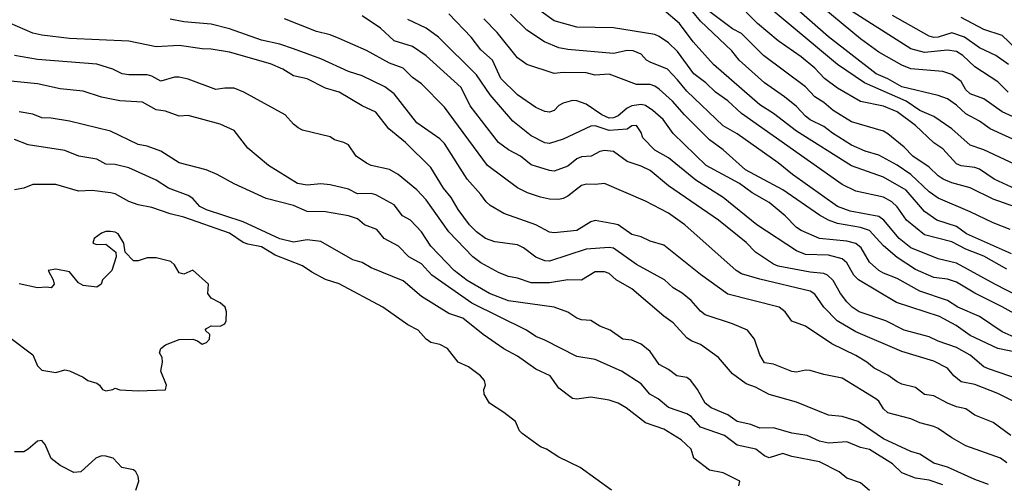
# Model space of a CAD drawing. Header units: metres. Extents: x -51132 to -49532, y -231222 to -229437.
# Tile 304 of 334: x -49858 to -49750, y -229974 to -229923. Entities that reach past the tile are written whole.
import ezdxf

# ---------------------------------------------------------------- set-up
doc = ezdxf.new("R2010")
doc.units = ezdxf.units.M
doc.layers.add('CONTOUR_INDEX', color=1, linetype='Continuous')
doc.layers.add('CONTOUR_INTER', color=3, linetype='Continuous')

msp = doc.modelspace()

# ---------------------------------------------------------------- linework, layer by layer
at = {"layer": 'CONTOUR_INDEX'}
for points, elevation in [([(-49749.45, -229931.26), (-49750.58, -229930.14), (-49753.08, -229928.51), (-49754.4, -229927.26), (-49755.08, -229926.81), (-49756.08, -229926.66), (-49758.58, -229926.95), (-49760.08, -229926.54), (-49767.58, -229921.76)], 45), ([(-49748.08, -229944.02), (-49751.08, -229942.96), (-49753.58, -229941.72), (-49755.58, -229941.19), (-49756.56, -229940.76), (-49757.08, -229940.42), (-49758.08, -229939.45), (-49759.86, -229938.26), (-49760.81, -229937.26), (-49762.58, -229935.83), (-49763.08, -229935.51), (-49766.58, -229934.5), (-49768.58, -229933.26), (-49769.58, -229932.38), (-49770.58, -229931.76), (-49771.58, -229930.67), (-49776.2, -229927.26), (-49778.58, -229924.87), (-49779.58, -229924.36), (-49782.34, -229922.26)], 40), ([(-49749.14, -229968.76), (-49751.08, -229967.37), (-49753.08, -229966.54), (-49754.08, -229965.87), (-49755.08, -229965.65), (-49756.08, -229965.26), (-49757.58, -229964.44), (-49758.58, -229964.29), (-49759.58, -229963.52), (-49761.08, -229963.17), (-49761.58, -229962.93), (-49762.58, -229962.18), (-49764.08, -229961.42), (-49764.89, -229960.76), (-49766.08, -229960.03), (-49768.72, -229958.76), (-49771.58, -229956.84), (-49773.08, -229956.28), (-49773.82, -229955.26), (-49774.47, -229954.76), (-49780.08, -229953.32), (-49783.08, -229951.2), (-49787.08, -229948), (-49788.58, -229947.53), (-49789.58, -229947.06), (-49790.58, -229946.82), (-49792.08, -229945.77), (-49792.58, -229945.64), (-49794.58, -229945.29), (-49795.08, -229945.45), (-49796.58, -229946.39), (-49799.08, -229946.62), (-49799.58, -229946.56), (-49801.08, -229945.75), (-49804.58, -229944.54), (-49806.08, -229943.66), (-49806.53, -229943.26), (-49807.08, -229942.46), (-49808.59, -229940.76), (-49811.08, -229936.86), (-49811.58, -229936.37), (-49814.08, -229934.63), (-49816.58, -229931.43), (-49817.58, -229930.69), (-49820.08, -229929.48), (-49821.58, -229928.99), (-49824.58, -229927.64), (-49827.58, -229926.52), (-49829.08, -229926.01), (-49831.08, -229925.59), (-49834.58, -229924.36), (-49836.58, -229923.82), (-49839.58, -229923.58), (-49841.08, -229923.29)], 30), ([(-49745.08, -229957.47), (-49750.08, -229954.72), (-49753.08, -229953.24), (-49755.08, -229952.04), (-49756.08, -229951.69), (-49757.58, -229951.51), (-49759.58, -229950.65), (-49761.58, -229949.32), (-49763.08, -229948.07), (-49764.58, -229946.39), (-49765.58, -229946.06), (-49768.08, -229945.62), (-49769.08, -229945.25), (-49770.08, -229944.69), (-49774.08, -229941.92), (-49778.14, -229939.76), (-49780.58, -229937.57), (-49782.08, -229936.48), (-49784.82, -229933.76), (-49786.14, -229932.26), (-49787.58, -229930.92), (-49788.08, -229930.61), (-49788.58, -229930.43), (-49790.08, -229930.42), (-49793.08, -229929.29), (-49794.58, -229929.4), (-49795.58, -229929.15), (-49798.08, -229929.12), (-49799.08, -229929.23), (-49802.08, -229928.23), (-49803.08, -229927.5), (-49805.32, -229924.76), (-49806.78, -229923.26)], 35), ([(-49778.9, -229974.26), (-49778.76, -229973.76), (-49780.58, -229972.87), (-49782.08, -229972.58), (-49783.79, -229971.26), (-49784.1, -229970.26), (-49785.19, -229969.26), (-49787.08, -229968.1), (-49789.08, -229967.41), (-49791.22, -229965.76), (-49792.08, -229965.25), (-49793.08, -229964.93), (-49795.08, -229964.6), (-49796.58, -229964.79), (-49797.08, -229964.74), (-49798.58, -229963.6), (-49799.53, -229962.26), (-49801.08, -229961.54), (-49803.08, -229960.1), (-49804.58, -229959.31), (-49806.85, -229957.76), (-49809.08, -229955.94), (-49810.58, -229955.43), (-49813.58, -229953.6), (-49815.58, -229951.89), (-49819.08, -229950.47), (-49820.08, -229949.89), (-49821.08, -229949.58), (-49824.58, -229947.57), (-49826.08, -229947.4), (-49827.58, -229947.64), (-49829.08, -229947.29), (-49833.08, -229945.42), (-49837.08, -229944.12), (-49837.82, -229943.76), (-49838.58, -229942.9), (-49839.08, -229942.54), (-49841.24, -229941.76), (-49842.58, -229940.87), (-49845.58, -229939.53), (-49847.08, -229939.17), (-49848.08, -229939.13), (-49849.08, -229938.57), (-49851.06, -229938.26), (-49852.58, -229937.63), (-49856.58, -229937.02), (-49858.08, -229936.43)], 25)]:
    msp.add_lwpolyline(points, dxfattribs=dict(at, elevation=elevation))
at = {"layer": 'CONTOUR_INTER'}
for points, elevation in [([(-49749.58, -229950.59), (-49752.08, -229949.2), (-49754.08, -229948.42), (-49755.58, -229947.63), (-49758.58, -229946.84), (-49760.55, -229945.26), (-49761.58, -229943.8), (-49762.14, -229943.26), (-49763.08, -229942.75), (-49766.08, -229942.08), (-49767.58, -229941.37), (-49778.58, -229933.6), (-49780.08, -229932.22), (-49781.45, -229931.26), (-49782.48, -229930.26), (-49783.8, -229929.26), (-49785.58, -229926.81), (-49786.58, -229925.87), (-49787.58, -229925.18), (-49788.08, -229924.97), (-49792.58, -229924.22), (-49796.58, -229924.16), (-49799.08, -229923.47), (-49803.58, -229920.19)], 37), ([(-49749.23, -229946.26), (-49751.08, -229945.56), (-49753.58, -229944.33), (-49757.08, -229942.84), (-49758.08, -229942.16), (-49760.08, -229940.27), (-49761.58, -229939.24), (-49763.58, -229938.16), (-49765.08, -229937.71), (-49766.58, -229937.04), (-49768.63, -229935.76), (-49769.58, -229935.02), (-49771.08, -229934.28), (-49771.58, -229933.9), (-49772.58, -229932.84), (-49773.88, -229931.76), (-49776.08, -229930.23), (-49778.84, -229927.76), (-49779.66, -229926.76), (-49783.08, -229923.52), (-49785.58, -229920.4)], 39), ([(-49747.58, -229939.67), (-49752.08, -229937.58), (-49753.58, -229937.06), (-49755.58, -229935.26), (-49757.58, -229933.91), (-49759.08, -229933.27), (-49760.58, -229932.26), (-49765.13, -229930.26), (-49768.08, -229928.25), (-49777.58, -229920.29)], 42), ([(-49745.08, -229938.15), (-49751.41, -229935.26), (-49752.58, -229934.43), (-49754.08, -229933.65), (-49755.08, -229932.67), (-49756.08, -229932.01), (-49757.08, -229931.63), (-49761.08, -229930.68), (-49762.58, -229929.81), (-49763.87, -229929.26), (-49769.08, -229925.22), (-49774.69, -229920.26)], 43), ([(-49743.81, -229936.26), (-49750.08, -229933.4), (-49752.08, -229932), (-49753.58, -229931.45), (-49754.08, -229931.01), (-49754.58, -229930.1), (-49755.58, -229929.32), (-49756.58, -229929.02), (-49760.08, -229928.71), (-49761.08, -229928.31), (-49763.58, -229926.91), (-49765.58, -229925.45), (-49769.58, -229922.14)], 44), ([(-49748.08, -229962.71), (-49751.58, -229961.5), (-49752.08, -229961.26), (-49753.58, -229960), (-49755.08, -229959.16), (-49757.08, -229958.48), (-49758.08, -229958), (-49760.8, -229957.26), (-49762.82, -229956.26), (-49765.72, -229955.26), (-49766.49, -229954.76), (-49767.08, -229954.18), (-49767.78, -229953.26), (-49768.58, -229951.83), (-49769.2, -229951.26), (-49769.58, -229951.09), (-49771.08, -229950.92), (-49774.58, -229950.26), (-49775.08, -229950.04), (-49777.07, -229948.76), (-49778.08, -229947.7), (-49781.1, -229945.26), (-49786.58, -229941.5), (-49788.58, -229939.83), (-49789.58, -229939.34), (-49791.08, -229938.85), (-49792.58, -229937.76), (-49793.58, -229937.65), (-49794.08, -229937.76), (-49795.04, -229938.26), (-49796.08, -229938.34), (-49796.58, -229938.55), (-49797.58, -229939.36), (-49799.08, -229939.88), (-49799.58, -229939.83), (-49801.58, -229939.2), (-49802.75, -229938.26), (-49804.08, -229937.58), (-49805.18, -229936.76), (-49808.25, -229932.76), (-49809.23, -229930.76), (-49813.08, -229927.28), (-49814.58, -229926.29), (-49816.58, -229925.67), (-49818.08, -229924.28), (-49820.08, -229922.92)], 32), ([(-49747.13, -229958.76), (-49750.08, -229957.44), (-49752.58, -229955.79), (-49754.93, -229954.76), (-49756.08, -229954.03), (-49759.08, -229953), (-49761.58, -229951.63), (-49763.08, -229951.03), (-49763.58, -229950.74), (-49764.58, -229949.84), (-49765.51, -229948.26), (-49766.08, -229947.79), (-49767.08, -229947.55), (-49770.05, -229947.26), (-49772.08, -229946.37), (-49772.58, -229946.06), (-49773.82, -229944.76), (-49775.58, -229943.32), (-49777.42, -229942.26), (-49778.81, -229941.26), (-49782.44, -229939.26), (-49786.08, -229935.8), (-49787.15, -229934.26), (-49788.28, -229933.26), (-49789.08, -229932.74), (-49789.58, -229932.6), (-49790.58, -229932.76), (-49791.08, -229933.02), (-49792.08, -229933.86), (-49792.58, -229934.08), (-49793.08, -229934.09), (-49793.85, -229933.76), (-49795.58, -229932.57), (-49796.58, -229932.21), (-49797.08, -229932.18), (-49798.08, -229932.45), (-49798.58, -229932.73), (-49799.08, -229933.27), (-49799.58, -229933.44), (-49800.08, -229933.38), (-49801.08, -229932.95), (-49803.08, -229931.55), (-49804.92, -229929.76), (-49805.83, -229927.76), (-49807.08, -229926.65), (-49808.15, -229925.26), (-49810.58, -229922.71)], 34), ([(-49744, -229955.76), (-49750.91, -229952.26), (-49755.08, -229949.95), (-49757.08, -229949.47), (-49760.08, -229948.29), (-49761.37, -229947.26), (-49763.04, -229945.26), (-49763.58, -229944.85), (-49766.72, -229944.26), (-49768.08, -229943.75), (-49773, -229940.26), (-49774.58, -229938.98), (-49779.08, -229935.82), (-49780.58, -229934.94), (-49784.58, -229931.16), (-49785.58, -229929.91), (-49786.7, -229928.76), (-49788.58, -229927.99), (-49788.99, -229927.76), (-49789.58, -229927.13), (-49790.45, -229926.76), (-49791.08, -229926.72), (-49792.58, -229927.04), (-49797.58, -229926.61), (-49798.58, -229926.41), (-49800.14, -229925.76), (-49802.08, -229924.48), (-49803.84, -229922.76)], 36), ([(-49749.08, -229948.93), (-49754, -229946.76), (-49755.08, -229945.94), (-49757.23, -229945.26), (-49758.58, -229944.29), (-49760.58, -229941.98), (-49763.08, -229940.55), (-49766.58, -229939.33), (-49772.58, -229935.53), (-49775.08, -229933.6), (-49776.58, -229932.65), (-49781.64, -229928.26), (-49783.87, -229925.76), (-49785.38, -229923.76), (-49787.08, -229922.32)], 38), ([(-49748.58, -229941.88), (-49750.98, -229940.76), (-49752.58, -229939.69), (-49753.08, -229939.5), (-49754.58, -229939.3), (-49755.08, -229939.09), (-49756.58, -229937.46), (-49757.58, -229936.8), (-49759.58, -229934.89), (-49761.58, -229933.41), (-49763.08, -229932.78), (-49765.58, -229932.27), (-49768.08, -229930.82), (-49769.52, -229929.76), (-49770.58, -229928.64), (-49772.08, -229927.41), (-49774.58, -229925.64), (-49776.85, -229923.76), (-49778.08, -229922.51)], 41), ([(-49749.39, -229928.26), (-49750.77, -229927.26), (-49752.58, -229926.42), (-49754.2, -229925.26), (-49755.58, -229924.78), (-49757.08, -229925.25), (-49757.58, -229925.3), (-49758.08, -229925.16), (-49762.08, -229922.89)], 46), ([(-49748.58, -229926.51), (-49750.08, -229925.09), (-49752.08, -229924.42), (-49754.58, -229923.12)], 47), ([(-49749.59, -229971.76), (-49750.29, -229971.26), (-49754.08, -229969.89), (-49755.58, -229969.05), (-49757.08, -229968.01), (-49757.58, -229967.81), (-49759.08, -229967.39), (-49760.08, -229966.94), (-49762.58, -229966.31), (-49763.08, -229965.88), (-49763.58, -229965.03), (-49763.9, -229964.76), (-49767.58, -229962.53), (-49769.58, -229962.13), (-49771.08, -229961.66), (-49771.58, -229961.64), (-49772.58, -229961.86), (-49773.08, -229961.77), (-49775.08, -229960.98), (-49776.08, -229960.82), (-49776.58, -229959.97), (-49777.16, -229958.26), (-49777.95, -229957.26), (-49779.58, -229956.57), (-49782.58, -229955.6), (-49783.08, -229955.19), (-49784.08, -229954.01), (-49785.08, -229953.22), (-49786.08, -229952.63), (-49787, -229951.76), (-49790.08, -229950.08), (-49792.58, -229948.32), (-49793.08, -229948.22), (-49795.58, -229948.41), (-49799.58, -229949.72), (-49800.08, -229949.68), (-49801.08, -229949.29), (-49802.43, -229948.26), (-49803.08, -229947.96), (-49805.58, -229947.62), (-49806.58, -229947.27), (-49807.58, -229946.52), (-49808.33, -229945.76), (-49809.58, -229944.1), (-49810.33, -229942.76), (-49811.19, -229941.76), (-49812.58, -229939.51), (-49815.33, -229936.76), (-49817.17, -229935.26), (-49818.58, -229933.46), (-49820.06, -229932.76), (-49822.58, -229931.26), (-49824.08, -229930.82), (-49826.08, -229929.8), (-49827.58, -229929.47), (-49828.74, -229928.76), (-49830.08, -229928.18), (-49834.58, -229926.89), (-49836.58, -229926.56), (-49837.58, -229926.53), (-49840.08, -229926.17), (-49842.58, -229926.32), (-49845.58, -229925.69), (-49852.08, -229925.4), (-49855.08, -229925.05), (-49856.08, -229924.83), (-49858.58, -229923.73)], 29), ([(-49748.08, -229965.41), (-49750.58, -229964.2), (-49753.08, -229963.22), (-49754.58, -229962.9), (-49755.37, -229962.26), (-49756.08, -229961.43), (-49757.58, -229960.65), (-49761.08, -229959.59), (-49766.08, -229957.44), (-49768.15, -229956.26), (-49769.58, -229954.76), (-49770.58, -229953.35), (-49771.08, -229952.99), (-49776.58, -229951.7), (-49778.58, -229951.12), (-49779.19, -229950.76), (-49784.78, -229945.76), (-49786.58, -229944.49), (-49789.08, -229943.18), (-49793.58, -229941.23), (-49794.58, -229941.36), (-49795.58, -229941.31), (-49796.08, -229941.46), (-49797.58, -229942.63), (-49798.08, -229942.9), (-49798.58, -229942.99), (-49799.58, -229942.96), (-49800.58, -229942.74), (-49801.99, -229942.26), (-49803.08, -229941.72), (-49806.37, -229939.26), (-49811.08, -229932.9), (-49813.58, -229930.37), (-49814.58, -229929.67), (-49815.58, -229928.66), (-49817.08, -229928.1), (-49819.58, -229926.73), (-49822.58, -229925.42), (-49823.58, -229925.01), (-49825.08, -229924.65), (-49828.58, -229923.26)], 31), ([(-49748.28, -229959.76), (-49750.58, -229959.27), (-49753.58, -229957.84), (-49755.13, -229956.76), (-49756.96, -229955.76), (-49761.63, -229954.26), (-49765.79, -229951.76), (-49766.31, -229951.26), (-49767.08, -229949.91), (-49767.58, -229949.49), (-49769.08, -229949.09), (-49771.58, -229949), (-49772.58, -229948.59), (-49776.9, -229945.76), (-49780.59, -229942.76), (-49783.58, -229940.89), (-49786.58, -229938.45), (-49788.08, -229937.61), (-49789.38, -229936.26), (-49789.58, -229935.69), (-49790.08, -229934.92), (-49790.58, -229934.93), (-49791.08, -229935.32), (-49793.08, -229935.47), (-49794.58, -229934.96), (-49795.08, -229934.99), (-49798.08, -229936.4), (-49799.58, -229936.89), (-49800.08, -229936.81), (-49801.58, -229936.05), (-49803.58, -229934.44), (-49806.08, -229931.56), (-49807.58, -229929.39), (-49811.72, -229925.26), (-49813.08, -229924.29), (-49815.08, -229923.31)], 33), ([(-49751.58, -229974.13), (-49753.08, -229973.58), (-49756.08, -229972.23), (-49757.58, -229971.79), (-49759.08, -229970.8), (-49760.08, -229970.53), (-49763.08, -229969.15), (-49765.85, -229967.26), (-49767.58, -229966.71), (-49769.08, -229966.56), (-49772.58, -229965.15), (-49775.58, -229964.3), (-49777.08, -229963.5), (-49778.08, -229963.15), (-49779.58, -229962.04), (-49781.11, -229960.26), (-49783.08, -229958.83), (-49784.08, -229958.45), (-49784.58, -229958.11), (-49786.08, -229956.46), (-49787.08, -229955.75), (-49790.58, -229952.76), (-49792.3, -229951.76), (-49793.08, -229951.09), (-49793.58, -229950.9), (-49794.58, -229950.91), (-49796.08, -229951.81), (-49797.58, -229951.78), (-49799.58, -229952.11), (-49801.58, -229952.09), (-49803.08, -229951.59), (-49804.08, -229951.42), (-49805.08, -229951.02), (-49807.08, -229949.93), (-49807.96, -229949.26), (-49810.58, -229946.52), (-49813.08, -229943.02), (-49814.08, -229941.95), (-49816.13, -229940.26), (-49817.08, -229939.7), (-49819.08, -229939.28), (-49819.58, -229939.03), (-49820.71, -229938.26), (-49821.58, -229937.02), (-49822.08, -229936.76), (-49823.08, -229936.48), (-49823.58, -229936.16), (-49826.58, -229935.4), (-49827.08, -229935.16), (-49827.58, -229934.78), (-49828.49, -229933.76), (-49833.01, -229931.26), (-49834.08, -229930.83), (-49835.08, -229930.82), (-49836.08, -229930.97), (-49839.08, -229929.85), (-49840.08, -229929.61), (-49840.58, -229929.61), (-49842.08, -229930.07), (-49843.08, -229929.5), (-49843.58, -229929.39), (-49845.58, -229929.38), (-49846.3, -229929.26), (-49847.33, -229928.76), (-49849.08, -229928.2), (-49855.58, -229927.7), (-49858.08, -229927.27)], 28), ([(-49756.58, -229974.18), (-49758.08, -229973.66), (-49759.58, -229973.44), (-49761.08, -229972.84), (-49762.08, -229971.86), (-49764.58, -229970.31), (-49765.58, -229970.08), (-49767.08, -229969.48), (-49769.08, -229969.62), (-49770.08, -229969.38), (-49771.4, -229968.76), (-49773.08, -229968.53), (-49775.08, -229967.93), (-49776.58, -229967.96), (-49777.58, -229967.59), (-49779.08, -229967.25), (-49780.08, -229966.51), (-49781.9, -229965.76), (-49782.57, -229965.26), (-49783.39, -229963.76), (-49784.15, -229962.76), (-49784.58, -229962.44), (-49785.67, -229962.26), (-49786.58, -229961.56), (-49787.58, -229961.01), (-49788.58, -229959.6), (-49789.58, -229958.81), (-49790.58, -229958.36), (-49791.58, -229958.25), (-49792.95, -229957.26), (-49794.08, -229956.84), (-49795.08, -229956.2), (-49796.08, -229956.13), (-49796.58, -229955.95), (-49797.58, -229955.3), (-49799.07, -229954.76), (-49804.08, -229954.06), (-49806.16, -229953.26), (-49808.58, -229951.85), (-49810, -229950.76), (-49812.58, -229948.08), (-49813.58, -229946.51), (-49814.8, -229945.26), (-49815.66, -229944.76), (-49816.58, -229943.59), (-49818.58, -229942.48), (-49819.08, -229942.34), (-49820.58, -229942.39), (-49821.58, -229941.85), (-49823.58, -229941.39), (-49824.58, -229941.29), (-49826.08, -229941.41), (-49827.15, -229941.26), (-49830.32, -229939.26), (-49832.58, -229937.38), (-49834.08, -229935.47), (-49835.58, -229934.75), (-49839.08, -229933.83), (-49840.08, -229933.88), (-49841.58, -229933.33), (-49842.58, -229933.2), (-49844.08, -229932.37), (-49846.58, -229932.21), (-49848.58, -229931.81), (-49850.58, -229931.16), (-49853.08, -229930.9), (-49855.58, -229930.34), (-49859.58, -229929.96)], 27), ([(-49764.58, -229974.79), (-49765.58, -229973.94), (-49767.08, -229973.45), (-49767.92, -229972.76), (-49770.08, -229971.65), (-49773.08, -229971.07), (-49774.08, -229970.74), (-49775.58, -229971.22), (-49776.08, -229971.01), (-49777.02, -229970.26), (-49779.08, -229969.85), (-49780.44, -229968.76), (-49783.08, -229967.85), (-49784.08, -229966.69), (-49784.58, -229966.4), (-49786.58, -229965.73), (-49787.69, -229964.76), (-49788.63, -229964.26), (-49789.58, -229963.15), (-49791.73, -229961.76), (-49794.58, -229960.49), (-49796.58, -229960.14), (-49800.08, -229958.35), (-49801.08, -229957.96), (-49802.11, -229957.26), (-49808.08, -229954.31), (-49812.44, -229951.26), (-49813.58, -229950.01), (-49814.97, -229949.26), (-49816.08, -229948.09), (-49817.67, -229947.26), (-49818.45, -229946.26), (-49819.82, -229945.76), (-49820.58, -229945.11), (-49821.58, -229944.76), (-49824.08, -229944.34), (-49826.08, -229944.32), (-49827.58, -229943.65), (-49830.58, -229942.89), (-49834.08, -229941.28), (-49835.91, -229940.26), (-49837.13, -229939.76), (-49840.08, -229938.97), (-49842.08, -229937.71), (-49843.58, -229937.16), (-49844.58, -229936.97), (-49847.58, -229935.52), (-49852.08, -229934.42), (-49854.08, -229934.11), (-49855.08, -229934.07), (-49856.08, -229933.67), (-49857.58, -229933.43)], 26), ([(-49792.81, -229974.76), (-49796.25, -229972.26), (-49798.58, -229971.15), (-49799.93, -229970.26), (-49800.58, -229970.02), (-49802.58, -229968.57), (-49802.85, -229968.26), (-49803.29, -229967.26), (-49804.58, -229966.26), (-49806.14, -229965.26), (-49806.72, -229964.26), (-49806.76, -229963.76), (-49806.6, -229963.26), (-49806.68, -229962.76), (-49807.12, -229962.26), (-49808.44, -229961.26), (-49809.58, -229960.75), (-49810.74, -229959.26), (-49811.58, -229958.85), (-49812.58, -229958.62), (-49813.08, -229958.27), (-49813.96, -229957.26), (-49815.08, -229956.68), (-49817.8, -229954.76), (-49822.58, -229952.22), (-49824.08, -229951.72), (-49825.58, -229950.93), (-49826.58, -229950.23), (-49829.58, -229949.09), (-49831.08, -229948.16), (-49832.58, -229947.89), (-49833.08, -229947.68), (-49834.58, -229946.67), (-49839.58, -229944.93), (-49841.08, -229944.57), (-49843.08, -229943.88), (-49844.58, -229943.59), (-49845.58, -229943.2), (-49847.08, -229942.38), (-49847.58, -229942.25), (-49849.58, -229942.01), (-49851.08, -229942.07), (-49853.58, -229941.35), (-49856.08, -229941.37), (-49857.08, -229941.77), (-49858.08, -229941.93)], 24), ([(-49858.58, -229958.08), (-49856.08, -229959.98), (-49855.58, -229961.17), (-49855.08, -229961.65), (-49853.58, -229961.89), (-49852.58, -229961.61), (-49852.08, -229961.7), (-49850.58, -229962.41), (-49850.08, -229962.78), (-49849.08, -229963.07), (-49848.8, -229963.26), (-49848.48, -229963.76), (-49848.08, -229963.88), (-49847.34, -229963.76), (-49847.08, -229963.6), (-49846.58, -229963.78), (-49844.58, -229963.89), (-49841.58, -229963.77), (-49841.48, -229963.26), (-49842.08, -229961.76), (-49841.92, -229960.76), (-49841.94, -229960.26), (-49842.22, -229959.76), (-49842.09, -229959.26), (-49841.58, -229958.87), (-49840.08, -229958.29), (-49838.58, -229958.24), (-49838.08, -229958.42), (-49837.58, -229958.8), (-49837.08, -229958.61), (-49836.78, -229958.26), (-49836.72, -229957.76), (-49837.22, -229957.26), (-49837.08, -229957.1), (-49836.58, -229956.81), (-49835.58, -229956.85), (-49835.08, -229956.57), (-49834.93, -229956.26), (-49834.92, -229955.26), (-49835.05, -229954.76), (-49835.58, -229954.27), (-49836.57, -229953.76), (-49836.95, -229953.26), (-49836.88, -229952.26), (-49838.58, -229950.73), (-49839.58, -229951.16), (-49840.08, -229950.99), (-49840.58, -229950.13), (-49840.99, -229949.76), (-49842.58, -229949.38), (-49843.58, -229949.35), (-49844.58, -229949.68), (-49845.08, -229949.69), (-49845.97, -229948.76), (-49846.14, -229947.76), (-49846.76, -229946.76), (-49847.08, -229946.55), (-49847.58, -229946.49), (-49848.08, -229946.49), (-49848.58, -229946.68)], 23), ([(-49848.58, -229946.68), (-49849.36, -229947.26), (-49849.53, -229947.76), (-49849.08, -229947.9), (-49848.08, -229947.86), (-49847.02, -229948.76), (-49846.97, -229949.26), (-49847.45, -229950.76), (-49848.48, -229951.76), (-49848.62, -229952.26), (-49849.08, -229952.58), (-49850.58, -229952.38), (-49851.08, -229952.08), (-49852.08, -229950.88), (-49853.58, -229950.61), (-49854.41, -229950.76), (-49853.84, -229951.76), (-49853.73, -229952.26), (-49854.08, -229952.66), (-49854.58, -229952.56), (-49855.58, -229952.63), (-49857.58, -229952.21)], 23), ([(-49844.8, -229974.76), (-49844.5, -229973.76), (-49844.55, -229973.26), (-49844.8, -229972.76), (-49845.08, -229972.52), (-49846.34, -229972.26), (-49847.3, -229971.26), (-49848.08, -229971.02), (-49848.58, -229971), (-49849.2, -229971.26), (-49850.84, -229972.76), (-49851.58, -229972.83), (-49853.08, -229972.06), (-49854.08, -229971.28), (-49854.73, -229969.76), (-49855.08, -229969.32), (-49855.58, -229969.39), (-49856.58, -229970.27), (-49857.08, -229970.55), (-49858.08, -229970.57)], 23)]:
    msp.add_lwpolyline(points, dxfattribs=dict(at, elevation=elevation))

doc.saveas('drawing.dxf')
